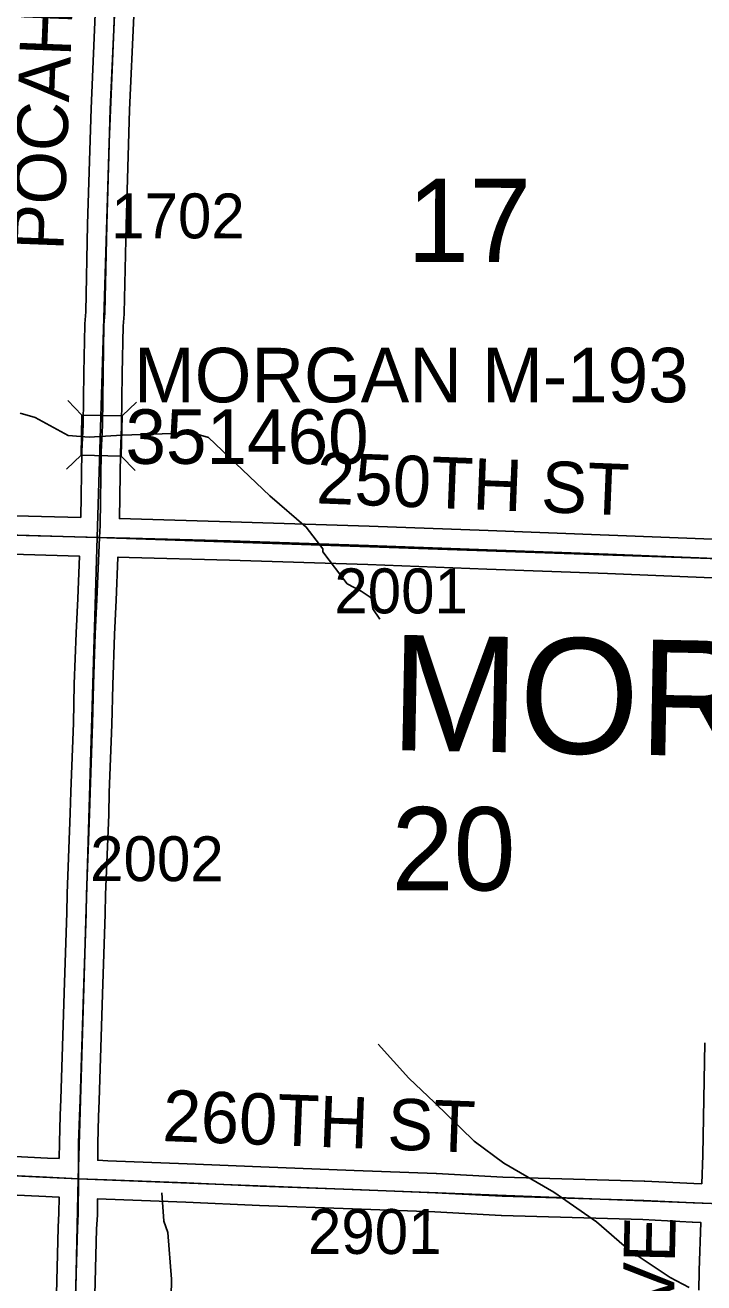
# Model space of a CAD drawing. Extents: x -157.2 to -99.3, y 12.2 to 46.2.
# Drawn here: x -116.201 to -115.143, y 23.968 to 25.929 of the extents above; entities that cross this region are included whole.
import ezdxf

# ---------------------------------------------------------------- set-up
doc = ezdxf.new("R2010")
doc.units = 0
for name, color, linetype in [('tdCoHydroRiver', 7, 'Continuous'), ('tdCoSecRdNmbr', 7, 'Continuous'), ('tdCoSecRdTxt', 7, 'Continuous'), ('tdCoSecRteBand', 7, 'Continuous'), ('tdCoSecRteCL', 7, 'Continuous'), ('tdCoSectLine', 7, 'Continuous'), ('tdCoSectNmbr', 7, 'Continuous'), ('tdCoStrucSec', 7, 'Continuous'), ('tdCoStrucSecCoName', 7, 'Continuous'), ('tdCoStrucSecFHWANum', 7, 'Continuous'), ('tdCoSurfConc', 7, 'Continuous'), ('tdCoSurfEarth', 7, 'Continuous'), ('tdCoSurfGravel', 7, 'Continuous'), ('tdCoTwpNameTxt', 7, 'Continuous')]:
    doc.layers.add(name, color=color, linetype=linetype)

msp = doc.modelspace()

# ---------------------------------------------------------------- linework, layer by layer
at = {"layer": 'tdCoHydroRiver'}
for points in [[(-116.2091, 25.3242), (-116.1857, 25.3173), (-116.1344, 25.2891), (-116.1013, 25.2866), (-116.0507, 25.2899), (-115.9402, 25.2932), (-115.9151, 25.2862), (-115.8197, 25.1953), (-115.7627, 25.1464), (-115.7368, 25.1125), (-115.7369, 25.1078), (-115.6988, 25.0579), (-115.677, 25.0462), (-115.6615, 25.0363), (-115.6589, 25.0189), (-115.6482, 25.0028)], [(-115.6505, 24.3401), (-115.6029, 24.2866), (-115.5628, 24.249), (-115.5011, 24.1887), (-115.4546, 24.1541), (-115.3768, 24.1091), (-115.31, 24.0629), (-115.259, 24.0187), (-115.1953, 23.9757)], [(-115.9882, 24.1079), (-115.9847, 24.0636), (-115.9788, 24.0461), (-115.9729, 23.9733), (-115.9766, 23.7809)], [(-115.1953, 23.9757), (-115.1655, 23.9605)]]:
    msp.add_lwpolyline(points, dxfattribs=at)
at = {"layer": 'tdCoSecRteBand'}
for points in [[(-116.1143, 25.1612), (-116.1128, 25.2635), (-116.1128, 25.264), (-116.1128, 25.2644), (-116.1108, 25.3058), (-116.1098, 25.3869), (-116.1098, 25.3871), (-116.1098, 25.3872), (-116.1083, 25.4617), (-116.1083, 25.4625), (-116.1083, 25.4633), (-116.1068, 25.4822), (-116.1039, 25.6185), (-116.1039, 25.6187), (-116.1039, 25.6188), (-116.0985, 25.7991), (-116.0985, 25.7993), (-116.0985, 25.7995), (-116.0918, 25.9465)], [(-116.0319, 25.9436), (-116.0385, 25.797), (-116.0439, 25.6171), (-116.0469, 25.4801), (-116.0469, 25.4793), (-116.047, 25.4785), (-116.0484, 25.4596), (-116.0498, 25.3861), (-116.0508, 25.3046), (-116.0508, 25.3041), (-116.0508, 25.3035), (-116.0528, 25.2621), (-116.0543, 25.1596), (-116.0372, 25.1591), (-116.0371, 25.1591), (-116.0371, 25.1591), (-115.8808, 25.1547), (-115.8807, 25.1547), (-115.8807, 25.1547), (-115.6649, 25.1478), (-115.6648, 25.1478), (-115.6647, 25.1478), (-115.479, 25.1409), (-115.2906, 25.1339), (-115.2906, 25.1339), (-115.2905, 25.1339), (-115.1156, 25.1269)], [(-116.2372, 25.1645), (-116.1143, 25.1612)], [(-116.148, 24.1614), (-116.1478, 24.1863), (-116.1478, 24.1867), (-116.1478, 24.187), (-116.1466, 24.2282), (-116.1466, 24.2283), (-116.1466, 24.2284), (-116.1456, 24.2542), (-116.1414, 24.386), (-116.1404, 24.4198), (-116.1404, 24.4198), (-116.1404, 24.4199), (-116.1362, 24.5452), (-116.1357, 24.574), (-116.1357, 24.5744), (-116.1357, 24.5747), (-116.1308, 24.7), (-116.13, 24.7337), (-116.13, 24.734), (-116.13, 24.7342), (-116.1261, 24.8403), (-116.1246, 24.9015), (-116.1246, 24.9016), (-116.1246, 24.9018), (-116.1219, 24.981), (-116.1219, 24.9812), (-116.1219, 24.9814), (-116.1192, 25.0351), (-116.1165, 25.1012), (-116.2387, 25.1046)], [(-115.1173, 25.0669), (-115.2929, 25.074), (-115.4812, 25.0809), (-115.4813, 25.0809), (-115.4813, 25.0809), (-115.6669, 25.0878), (-115.8825, 25.0947), (-116.0388, 25.0991), (-116.0561, 25.0996), (-116.0565, 25.0996), (-116.0565, 25.0992), (-116.0592, 25.0325), (-116.0592, 25.0323), (-116.0592, 25.0322), (-116.0619, 24.9787), (-116.0646, 24.8999), (-116.0661, 24.8386), (-116.0661, 24.8384), (-116.0661, 24.8383), (-116.0701, 24.7322), (-116.0708, 24.6984), (-116.0708, 24.6981), (-116.0708, 24.6979), (-116.0757, 24.5727), (-116.0762, 24.5439), (-116.0762, 24.5437), (-116.0762, 24.5434), (-116.0804, 24.418), (-116.0814, 24.3842), (-116.0814, 24.3842), (-116.0814, 24.3842), (-116.0856, 24.2522), (-116.0856, 24.2521), (-116.0856, 24.252), (-116.0866, 24.2263), (-116.0878, 24.1856), (-116.088, 24.1598), (-116.088, 24.1587), (-116.0724, 24.158), (-115.9484, 24.1533), (-115.9483, 24.1533), (-115.9483, 24.1533), (-115.8334, 24.1484), (-115.6883, 24.143), (-115.6882, 24.143), (-115.6882, 24.143), (-115.56, 24.138), (-115.5598, 24.138), (-115.5596, 24.138), (-115.4561, 24.1326), (-115.2355, 24.1262), (-115.2352, 24.1262), (-115.2348, 24.1262), (-115.1581, 24.1223), (-115.1456, 24.1218)], [(-115.1456, 24.1218), (-115.1442, 24.1669), (-115.1412, 24.3418)], [(-116.2892, 24.1681), (-116.1664, 24.1622), (-116.148, 24.1614)], [(-116.153, 23.9294), (-116.1498, 24.0535), (-116.1498, 24.0539), (-116.1497, 24.0543), (-116.1485, 24.0763), (-116.1484, 24.1013), (-116.1495, 24.1014), (-116.1691, 24.1023), (-116.1692, 24.1023), (-116.1692, 24.1023), (-116.292, 24.1082)], [(-115.1503, 23.9559), (-115.1501, 23.9859), (-115.1501, 23.9863), (-115.1501, 23.9867), (-115.1476, 24.0616), (-115.1476, 24.0618), (-115.1478, 24.0618), (-115.1606, 24.0623), (-115.1608, 24.0623), (-115.161, 24.0623), (-115.2376, 24.0662), (-115.4582, 24.0727), (-115.4585, 24.0727), (-115.4589, 24.0727), (-115.5625, 24.0781), (-115.6905, 24.083), (-115.8358, 24.0884), (-115.8358, 24.0884), (-115.8359, 24.0884), (-115.9508, 24.0934), (-116.0747, 24.0981), (-116.0748, 24.0981), (-116.0749, 24.0981), (-116.0884, 24.0987), (-116.0885, 24.0752), (-116.0886, 24.0745), (-116.0886, 24.0737), (-116.0898, 24.0515), (-116.093, 23.928)]]:
    msp.add_lwpolyline(points, dxfattribs=at)
at = {"layer": 'tdCoSecRteCL'}
for points in [[(-116.0853, 25.1304), (-116.0845, 25.1489), (-116.0828, 25.263), (-116.0808, 25.305), (-116.0798, 25.3866), (-116.0783, 25.4611), (-116.0769, 25.4808), (-116.0739, 25.6179), (-116.0685, 25.7982), (-116.0618, 25.9451), (-116.0601, 25.9738), (-116.0527, 26.0889), (-116.0539, 26.1443)], [(-117.0433, 25.1582), (-116.9936, 25.1565), (-116.7891, 25.1496), (-116.6057, 25.1429), (-116.4515, 25.1392), (-116.238, 25.1345), (-116.0853, 25.1304)], [(-116.1182, 24.13), (-116.1178, 24.1861), (-116.1166, 24.2273), (-116.1156, 24.2532), (-116.1114, 24.3851), (-116.1104, 24.4189), (-116.1062, 24.5444), (-116.1057, 24.5735), (-116.1008, 24.699), (-116.1, 24.7331), (-116.0961, 24.8394), (-116.0946, 24.9008), (-116.0919, 24.9799), (-116.0892, 25.0337), (-116.0853, 25.1304)], [(-116.0853, 25.1304), (-116.038, 25.1291), (-115.8816, 25.1247), (-115.6658, 25.1178), (-115.4801, 25.1109), (-115.2917, 25.104), (-115.0865, 25.0957)], [(-116.2906, 24.1382), (-116.1678, 24.1322), (-116.1182, 24.13)], [(-116.1397, 23.1286), (-116.1363, 23.2414), (-116.1356, 23.2931), (-116.1343, 23.3521), (-116.1319, 23.4778), (-116.1304, 23.5634), (-116.1294, 23.612), (-116.1264, 23.6894), (-116.1252, 23.7582), (-116.124, 23.8601), (-116.123, 23.9286), (-116.1198, 24.0527), (-116.1185, 24.0754), (-116.1182, 24.13)], [(-116.1182, 24.13), (-116.0736, 24.128), (-115.9496, 24.1234), (-115.8346, 24.1184), (-115.6894, 24.113), (-115.5612, 24.1081), (-115.4573, 24.1026), (-115.2364, 24.0962), (-115.1594, 24.0923), (-115.1166, 24.0906)]]:
    msp.add_lwpolyline(points, dxfattribs=at)
at = {"layer": 'tdCoSectLine'}
for points in [[(-116.0887, 25.1303), (-116.0704, 25.7463), (-116.0542, 26.1384)], [(-117.0437, 25.1582), (-116.0887, 25.1303)], [(-116.1186, 24.13), (-116.0887, 25.1303)], [(-116.0887, 25.1303), (-115.0868, 25.0957)], [(-117.0647, 24.1645), (-116.6249, 24.1536), (-116.1186, 24.13)], [(-116.1401, 23.1286), (-116.1186, 24.13)], [(-116.1186, 24.13), (-115.117, 24.0906)]]:
    msp.add_lwpolyline(points, dxfattribs=at)
at = {"layer": 'tdCoStrucSec'}
for p, q in [((-116.1128, 25.3211), (-116.1345, 25.3436)), ((-116.0502, 25.3198), (-116.0277, 25.3415)), ((-116.114, 25.2585), (-116.1366, 25.2368)), ((-116.0514, 25.2572), (-116.0298, 25.2347))]:
    msp.add_line(p, q, dxfattribs=at)
msp.add_lwpolyline([(-116.114, 25.2585), (-116.1128, 25.3211), (-116.0502, 25.3198), (-116.0514, 25.2572)], close=True, dxfattribs=at)
at = {"layer": 'tdCoSurfConc'}
msp.add_lwpolyline([(-116.238, 25.1345), (-116.0853, 25.1304), (-116.038, 25.1291), (-115.8816, 25.1247), (-115.6658, 25.1178), (-115.4801, 25.1109), (-115.2917, 25.104), (-115.0865, 25.0957), (-115.0293, 25.0934), (-114.9226, 25.0887), (-114.7374, 25.0813), (-114.4372, 25.0699), (-114.3393, 25.0657), (-114.1983, 25.0598), (-114.0819, 25.0564), (-113.9381, 25.0522), (-113.7884, 25.0497), (-113.5709, 25.0445)], dxfattribs=at)
at = {"layer": 'tdCoSurfEarth'}
msp.add_lwpolyline([(-116.0853, 25.1304), (-116.0845, 25.1489), (-116.0828, 25.263), (-116.0808, 25.305), (-116.0798, 25.3866), (-116.0783, 25.4611), (-116.0769, 25.4808), (-116.0739, 25.6179), (-116.0685, 25.7982), (-116.0618, 25.9451), (-116.0601, 25.9738), (-116.0527, 26.0889), (-116.0539, 26.1443)], dxfattribs=at)
at = {"layer": 'tdCoSurfGravel'}
for points in [[(-116.123, 23.9286), (-116.1198, 24.0527), (-116.1185, 24.0754), (-116.1182, 24.13), (-116.1178, 24.1861), (-116.1166, 24.2273), (-116.1156, 24.2532), (-116.1114, 24.3851), (-116.1104, 24.4189), (-116.1062, 24.5444), (-116.1057, 24.5735), (-116.1008, 24.699), (-116.1, 24.7331), (-116.0961, 24.8394), (-116.0946, 24.9008), (-116.0919, 24.9799), (-116.0892, 25.0337), (-116.0853, 25.1304)], [(-116.2906, 24.1382), (-116.1678, 24.1322), (-116.1182, 24.13), (-116.0736, 24.128), (-115.9496, 24.1234), (-115.8346, 24.1184), (-115.6894, 24.113), (-115.5612, 24.1081), (-115.4573, 24.1026), (-115.2364, 24.0962), (-115.1594, 24.0923), (-115.1166, 24.0906)]]:
    msp.add_lwpolyline(points, dxfattribs=at)

# ---------------------------------------------------------------- texts
at = {"layer": 'tdCoSecRdNmbr'}
for s, rotation, p in [('1702', 359.9114, (-116.0671, 25.597)), ('2001', 359.9117, (-115.719, 25.012)), ('2002', 359.9114, (-116.0999, 24.5943)), ('2901', 359.9117, (-115.7602, 24.0128))]:
    msp.add_text(s, height=0.07, rotation=rotation, dxfattribs=at).set_placement(p)
at = {"layer": 'tdCoSecRdTxt'}
for s, rotation, p in [('POCAHONTAS AVE', 87.8109, (-116.1418, 25.5769)), ('250TH ST', 357.7691, (-115.748, 25.1835)), ('260TH ST', 357.8612, (-115.9879, 24.1888)), ('SAFFORD AVE', 88.7138, (-115.2033, 23.3151))]:
    msp.add_text(s, height=0.08, rotation=rotation, dxfattribs=at).set_placement(p)
at = {"layer": 'tdCoSectNmbr'}
for s, p in [('17', (-115.6056, 25.5599)), ('20', (-115.6298, 24.5798))]:
    msp.add_text(s, height=0.13, rotation=359.9117, dxfattribs=at).set_placement(p)
at = {"layer": 'tdCoStrucSecCoName'}
msp.add_text('MORGAN M-193', height=0.085, dxfattribs=at).set_placement((-116.0315, 25.341))
at = {"layer": 'tdCoStrucSecFHWANum'}
msp.add_text('351460', height=0.085, dxfattribs=at).set_placement((-116.0448, 25.245))
at = {"layer": 'tdCoTwpNameTxt'}
msp.add_text('MORGAN', height=0.18, rotation=358.9127, dxfattribs=at).set_placement((-115.6327, 24.7986))

doc.saveas('drawing.dxf')
